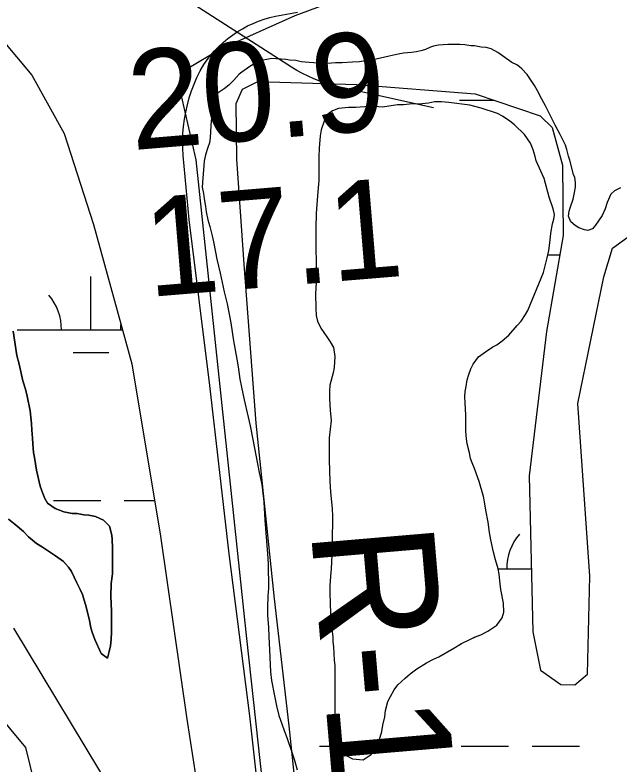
# Model space of a CAD drawing. Extents: x 3445503 to 3483459, y 540493 to 566012.
# Drawn here: x 3461210 to 3461619, y 549295 to 549802 of the extents above; entities that cross this region are included whole.
import ezdxf

# ---------------------------------------------------------------- set-up
doc = ezdxf.new("R2010")
doc.units = 0
for name, color, linetype in [('V-RIVR-EDGE', 7, 'Continuous'), ('V-RIVR-RANG', 7, 'Continuous'), ('V-RIVR-RANG-IDEN', 7, 'Continuous'), ('V-ROAD-CNTR', 7, 'Continuous'), ('V-SITE-VEGE', 7, 'Continuous'), ('V-TOPO-MINR', 7, 'Continuous'), ('V-WETL-SWMP', 7, 'Continuous')]:
    doc.layers.add(name, color=color, linetype=linetype)

msp = doc.modelspace()

# ---------------------------------------------------------------- linework, layer by layer
at = {"layer": 'V-RIVR-EDGE'}
msp.add_spline([(3461691.09, 550090.62), (3461685.18, 550088.21), (3461682.05, 550089.26), (3461676.15, 550093.79), (3461669.9, 550094.15), (3461662.25, 550092.43), (3461650.07, 550089.68), (3461638.59, 550085.19), (3461634.05, 550078.25), (3461621.86, 550068.55), (3461600.98, 550059.56), (3461578.71, 550050.23), (3461554, 550039.86), (3461533.46, 550028.79), (3461518.84, 550020.83), (3461501.79, 550012.53), (3461491.35, 550008.03), (3461484.39, 550006.66), (3461481.27, 550008.06), (3461477.1, 550007.37), (3461469.44, 550004.27), (3461447.16, 549991.11), (3461439.5, 549988.7), (3461429.77, 549989.07), (3461421.78, 549988.74), (3461411.69, 549986.33), (3461391.51, 549980.82), (3461375.15, 549972.86), (3461352.87, 549960.4), (3461336.86, 549950.71), (3461318.77, 549946.58), (3461308.7, 549948.35), (3461291.33, 549953.26), (3461279.51, 549953.63), (3461264.56, 549951.93), (3461242.3, 549948.51), (3461221.08, 549942.31), (3461196.38, 549936.8), (3461168.91, 549933.05), (3461154.3, 549928.57), (3461121.6, 549918.91), (3461097.92, 549904.72), (3461074.94, 549889.48), (3461062.75, 549878.39), (3461055.78, 549872.49), (3461050.91, 549872.5), (3461047.79, 549876.68), (3461040.51, 549882.26), (3461033.9, 549882.63), (3461022.08, 549881.27), (3461014.78, 549881.28), (3461005.41, 549885.48), (3460996.37, 549887.59), (3460985.59, 549887.27), (3460970.64, 549885.57), (3460956.39, 549886.3), (3460942.49, 549887.03), (3460929.28, 549886.36), (3460917.8, 549885), (3460903.55, 549884.69), (3460887.2, 549879.51), (3460852.76, 549869.52), (3460840.23, 549864.68), (3460821.1, 549862.3), (3460795.7, 549851.58), (3460790.47, 549846.03), (3460788.73, 549843.26), (3460784.9, 549842.22), (3460781.43, 549846.4), (3460776.92, 549847.81), (3460767.18, 549847.83), (3460736.22, 549838.17), (3460692.04, 549826.81), (3460656.91, 549817.16), (3460631.17, 549810.97), (3460623.87, 549810.29), (3460614.48, 549808.58), (3460594.3, 549804.8), (3460589.43, 549800.99), (3460582.12, 549796.49), (3460575.15, 549790.94), (3460546.62, 549782.67), (3460534.79, 549778.18), (3460511.85, 549776.15), (3460498.64, 549777.23), (3460487.86, 549777.26), (3460473.6, 549775.2), (3460462.12, 549770.71), (3460451.33, 549765.53), (3460445.07, 549765.89), (3460436.04, 549767.3), (3460430.13, 549766.97), (3460422.82, 549764.9), (3460399.86, 549756.61), (3460376.55, 549750.42), (3460361.59, 549743.85), (3460324.36, 549730.73), (3460287.48, 549717.61), (3460234.95, 549701.4), (3460200.85, 549691.06), (3460155.29, 549680.05), (3460083.28, 549663.19), (3459984.51, 549643.27), (3459950.42, 549636.4), (3459904.15, 549621.92), (3459887.45, 549616.05), (3459873.53, 549610.17), (3459867.95, 549603.93), (3459852.64, 549596.32), (3459825.85, 549587.35), (3459815.41, 549582.85), (3459807.76, 549581.83), (3459789.68, 549581.18), (3459770.55, 549576.36), (3459736.46, 549569.49), (3459697.16, 549562.29), (3459681.51, 549557.46), (3459673.16, 549556.79), (3459662.04, 549557.86), (3459646.4, 549557.89), (3459629.7, 549554.11), (3459606.39, 549545.48), (3459575.07, 549534.08), (3459541.33, 549524.78), (3459499.94, 549516.19), (3459471.07, 549510.35), (3459449.85, 549503.11), (3459421.33, 549495.88), (3459395.93, 549488.99), (3459373.32, 549483.13), (3459354.88, 549475.53), (3459342.71, 549473.48), (3459324.62, 549470.04), (3459296.1, 549462.12), (3459240.43, 549445.57), (3459208.42, 549433.48), (3459176.06, 549420.35), (3459163.88, 549414.82), (3459142.32, 549411.05), (3459129.45, 549408.65), (3459115.88, 549404.51), (3459080.05, 549395.56), (3459049.78, 549386.25), (3459013.61, 549378.34), (3458998.65, 549373.17), (3458977.43, 549365.92), (3458951.34, 549358.33), (3458937.75, 549345.51), (3458926.97, 549345.53), (3458917.24, 549347.29), (3458911.68, 549347.31), (3458881.41, 549338.69), (3458872.35, 549330.37), (3458862.96, 549327.61), (3458852.19, 549327.64), (3458812.52, 549312.1), (3458799.3, 549309.35), (3458789.55, 549304.5), (3458776.68, 549301.41), (3458769.01, 549300.67)], degree=3, dxfattribs=at)
at = {"layer": 'V-ROAD-CNTR'}
for points in [[(3461600.43, 549876.07), (3461399.95, 549801.75), (3461349.54, 549779.15), (3461326.84, 549765.66), (3461322.94, 549747.48), (3461332.79, 549704.31), (3461367.07, 549380.34), (3461390.26, 549169.8), (3461395.47, 549026.28), (3461404.8, 549002.72), (3461416.57, 548976.8), (3461423.05, 548963.98), (3461470.57, 548909.59), (3461553.88, 548854.39), (3461611.73, 548807.63)], [(3461379.56, 549236.75), (3461369.46, 549327.85), (3461355.44, 549437.6), (3461342.32, 549551.56), (3461328.33, 549663.83), (3461324.24, 549707.26), (3461323.96, 549712.17), (3461323.92, 549717.09), (3461324.1, 549722.01), (3461324.51, 549726.91), (3461325.15, 549731.79), (3461326.01, 549736.63), (3461327.1, 549741.43), (3461328.41, 549746.17), (3461329.94, 549750.85), (3461331.68, 549755.45), (3461333.63, 549759.96), (3461335.8, 549764.39), (3461338.16, 549768.7), (3461340.47, 549771.98), (3461342.95, 549775.13), (3461345.59, 549778.15), (3461348.38, 549781.03), (3461351.32, 549783.76), (3461354.4, 549786.33), (3461357.61, 549788.74), (3461360.93, 549790.98), (3461364.38, 549793.04), (3461367.92, 549794.92), (3461371.56, 549796.61), (3461375.27, 549798.11), (3461379.06, 549799.42), (3461382.92, 549800.53), (3461386.83, 549801.43), (3461401.61, 549804.11)]]:
    msp.add_lwpolyline(points, dxfattribs=at)
at = {"layer": 'V-SITE-VEGE'}
for points in [[(3461620.19, 549685.21), (3461616.14, 549683.17), (3461613.68, 549680.98), (3461611.23, 549675.32), (3461609.79, 549671.12), (3461607.92, 549666.62), (3461603.44, 549659.94), (3461601.42, 549657.47), (3461598.24, 549656.44), (3461595.91, 549656.87), (3461592, 549658.31), (3461589.53, 549659.75), (3461586.62, 549662.35), (3461585.16, 549666.12), (3461585.58, 549669.6), (3461586.45, 549672.5), (3461588.32, 549677.58), (3461589.03, 549681.06), (3461589.74, 549685.84), (3461589.73, 549688.89), (3461589.29, 549692.37), (3461588.41, 549694.39), (3461585.92, 549703.95), (3461585.04, 549706.85), (3461584.02, 549711.2), (3461582.99, 549714.24), (3461579.35, 549721.47), (3461575.99, 549727.7), (3461573.37, 549733.05), (3461569.43, 549740.72), (3461565.94, 549747.24), (3461564.91, 549749.41), (3461562, 549754.62), (3461557.05, 549762), (3461553.56, 549765.76), (3461551.96, 549767.2), (3461550.22, 549768.5), (3461546.73, 549770.08), (3461537.29, 549776.87), (3461532.79, 549779.46), (3461529.31, 549780.32), (3461525.97, 549780.61), (3461521.48, 549781.46), (3461518.87, 549781.45), (3461514.81, 549782.02), (3461511.62, 549782.3), (3461503.5, 549782.28), (3461497.12, 549781.97), (3461493.64, 549781.23), (3461491.62, 549780.51), (3461488.29, 549779.05), (3461486.11, 549778.31), (3461482.2, 549777.29), (3461478.73, 549776.84), (3461473.51, 549776.4), (3461469.89, 549775.8), (3461463.66, 549774.48), (3461452.94, 549771.98), (3461450.48, 549771.69), (3461443.66, 549770.51), (3461438.88, 549770.26), (3461431.92, 549769.89), (3461427.43, 549769.88), (3461422.07, 549769.43), (3461418.88, 549769.42), (3461409.6, 549770.12), (3461404.09, 549770.68), (3461400.61, 549771.54), (3461396.26, 549771.82)], [(3461396.26, 549771.82), (3461393.65, 549772.25), (3461384.37, 549772.8), (3461380.89, 549772.21), (3461378.43, 549771.62), (3461374.95, 549770.59), (3461372.78, 549769.57), (3461369.31, 549767.54), (3461363.96, 549763.6), (3461362.22, 549762.15), (3461358.61, 549758.08), (3461355.14, 549754.74), (3461352.1, 549752.41), (3461347.18, 549749.21), (3461346.17, 549747.32), (3461345.46, 549745.43), (3461344.45, 549742.38), (3461344.17, 549738.91), (3461343.9, 549733.83), (3461343.18, 549730.78), (3461342.77, 549723.39), (3461342.49, 549719.18), (3461342.06, 549715.7), (3461340.91, 549712.66), (3461339.33, 549707.58), (3461338.48, 549703.37), (3461337.64, 549691.92), (3461337.08, 549685.83), (3461337.96, 549681.48), (3461338.4, 549677.86), (3461339.43, 549672.64), (3461339.88, 549669.02), (3461341.06, 549663.66), (3461342.37, 549659.17), (3461343.99, 549652.8), (3461344.87, 549648.74), (3461346.05, 549641.79), (3461347.08, 549637.01), (3461348.11, 549632.37), (3461349.42, 549627.44), (3461351.93, 549614.84), (3461353.98, 549606.87), (3461356.48, 549593.83), (3461358.26, 549581.66), (3461360.61, 549569.35), (3461361.5, 549564.13), (3461362.68, 549555.88), (3461363.71, 549550.37), (3461365.62, 549541.82), (3461366.8, 549536.03), (3461369.59, 549524.29), (3461371.5, 549514.88), (3461375.77, 549492.57), (3461377.53, 549484.45), (3461378.87, 549472.86), (3461379.63, 549460.4), (3461381.29, 549437.5), (3461381.89, 549430.83), (3461381.94, 549414.31), (3461381.52, 549408.94), (3461381.25, 549401.4), (3461381.41, 549396.04), (3461382.02, 549387.63), (3461382.33, 549381.69), (3461382.64, 549372.41), (3461383.41, 549357.77), (3461384.15, 549351.83), (3461386.07, 549341.55), (3461387.39, 549334.59), (3461389.01, 549328.07), (3461392.51, 549318.66), (3461394.56, 549312.58), (3461397.63, 549304.03), (3461399.39, 549298.68), (3461401.44, 549291.29)], [(3461568.12, 549628.05), (3461570.71, 549637.92), (3461571.7, 549642.84), (3461572.7, 549649.81), (3461573.12, 549654.59), (3461574.26, 549660.83), (3461575.12, 549664.02), (3461575.55, 549667.21), (3461574.67, 549670.98), (3461572.03, 549679.09), (3461568.66, 549691.69), (3461563.26, 549703.56), (3461562.53, 549706.6), (3461561.21, 549710.95), (3461559.46, 549715.58), (3461555.24, 549721.36), (3461548.55, 549728.02), (3461545.35, 549730.47), (3461540.42, 549733.79), (3461536.93, 549735.67), (3461525.91, 549739.26), (3461518.36, 549741.27), (3461504, 549743.1), (3461499.07, 549743.53), (3461494.29, 549743.51), (3461490.23, 549742.63), (3461483.71, 549741.89), (3461479.51, 549742.16), (3461473.42, 549741.57), (3461469.36, 549741.41), (3461459.08, 549739.93), (3461453.71, 549740.35), (3461450.23, 549740.34), (3461441.1, 549739.59), (3461436.17, 549739.57), (3461429.51, 549738.97), (3461425.45, 549737.37), (3461421.98, 549734.89), (3461419.96, 549731.12), (3461417.66, 549724.59), (3461417.09, 549720.53), (3461416.25, 549712.26), (3461416.12, 549706.32), (3461416.15, 549697.48), (3461416.02, 549690.37), (3461415.32, 549682.83), (3461414.77, 549673.99), (3461414.21, 549668.04), (3461414.09, 549658.33), (3461414.2, 549621.22), (3461413.93, 549613.54), (3461413.96, 549603.82), (3461414.26, 549598.9), (3461415.29, 549594.98), (3461417.48, 549590.35), (3461419.37, 549587.32), (3461421.99, 549583.84), (3461423.88, 549581.1), (3461425.92, 549577.19), (3461426.96, 549571.1), (3461426.54, 549563.71), (3461425.83, 549560.08), (3461423.53, 549551.66), (3461423.4, 549547.75), (3461423.41, 549542.53), (3461423.87, 549534.85), (3461424.47, 549527.75), (3461423.2, 549516.01), (3461423.07, 549511.08), (3461423.1, 549501.22), (3461423.58, 549486.44), (3461424.04, 549479.62), (3461425.08, 549468.03), (3461425.24, 549463.1), (3461425.26, 549457.01), (3461425.13, 549451.22), (3461425.16, 549441.21), (3461424.48, 549427.44), (3461423.91, 549422.37), (3461423.49, 549415.98), (3461423.51, 549411.2), (3461423.99, 549397.14), (3461424.44, 549389.75), (3461425.48, 549381.34), (3461425.64, 549378.01), (3461426.08, 549374.68), (3461426.54, 549365.69), (3461426.84, 549361.78), (3461427.01, 549354.39), (3461426.89, 549345.69), (3461426.95, 549327.13), (3461427.11, 549321.05), (3461427.57, 549313.07), (3461429.18, 549307.57), (3461432.53, 549302.22), (3461438.92, 549298.76), (3461446.02, 549298.05), (3461451.52, 549301.69), (3461453.4, 549304.16), (3461455.27, 549307.65), (3461456.85, 549311.28)], [(3461456.85, 549311.28), (3461458.72, 549317.22), (3461459.43, 549321.57), (3461460.72, 549327.23), (3461461.29, 549331.44), (3461462.87, 549337.53), (3461464.59, 549341.02), (3461467.04, 549345.51), (3461469.5, 549348.86), (3461474.42, 549353.51), (3461477.89, 549356.42), (3461482.51, 549359.77), (3461488.88, 549363.85), (3461493.8, 549366.32), (3461497.28, 549367.93), (3461507.55, 549373.76), (3461512.62, 549376.82), (3461518.84, 549379.88), (3461522.03, 549381.34), (3461525.79, 549382.66), (3461530.42, 549385.28), (3461536.64, 549389.35), (3461540.11, 549394.15), (3461541.25, 549398.06), (3461541.09, 549404.15), (3461539.33, 549413.42), (3461538.73, 549417.34), (3461538.14, 549423.71), (3461537.54, 549427.34), (3461535.64, 549433.42), (3461534.32, 549438.78), (3461532.56, 549447.04), (3461531.68, 549451.96), (3461530.64, 549459.06), (3461529.17, 549467.03), (3461528.28, 549472.83), (3461527.54, 549476.3), (3461524.61, 549486.59), (3461521.54, 549495.42), (3461519.79, 549499.18), (3461518.77, 549502.08), (3461518.04, 549505.85), (3461516.57, 549511.93), (3461516.12, 549515.41), (3461515.67, 549520.63), (3461515.5, 549531.64), (3461515.04, 549539.47), (3461515.02, 549544.11), (3461515.16, 549547.44), (3461515.87, 549550.92), (3461516.59, 549555.42), (3461517.59, 549559.05), (3461518.88, 549562.82), (3461520.47, 549566.01), (3461524.22, 549570.81), (3461528.85, 549574.3), (3461533.92, 549577.65), (3461536.67, 549579.1), (3461540.14, 549581.73), (3461544.62, 549585.65), (3461550.4, 549592.05), (3461553, 549595.1), (3461556.03, 549599.6), (3461557.62, 549602.22), (3461568.12, 549628.05)], [(3461209.32, 549588.3), (3461211.69, 549571.78), (3461213.3, 549565.84), (3461215.65, 549554.68), (3461217.55, 549549.03), (3461218.73, 549544.25), (3461220.78, 549534.4), (3461221.68, 549525.71), (3461221.84, 549521.36), (3461222.29, 549515.85), (3461222.44, 549511.94), (3461222.9, 549506.14), (3461223.63, 549502.67), (3461224.96, 549494.26), (3461227.46, 549483.4), (3461229.21, 549478.47), (3461230.67, 549474.99), (3461232.42, 549471.96), (3461237.65, 549468.35), (3461243.6, 549466.05), (3461249.25, 549464.91), (3461252.44, 549464.92), (3461257.09, 549464.06), (3461260.42, 549463.63), (3461264.92, 549462.78), (3461270.29, 549460.33), (3461274.36, 549456.28), (3461275.97, 549450.2), (3461276.27, 549447.16), (3461276.43, 549441.79), (3461276.47, 549427.88), (3461276.34, 549424.11), (3461275.63, 549417.58), (3461275.37, 549408.73), (3461275.69, 549398.88), (3461275.73, 549384.82), (3461275.6, 549379.6), (3461275.03, 549375.4), (3461274.17, 549371.48), (3461273.03, 549366.98), (3461268.81, 549370.02), (3461264.58, 549379.57), (3461262.68, 549384.49), (3461261.81, 549387.53), (3461260.77, 549392.46), (3461258.57, 549401.58), (3461256.08, 549410.13), (3461254.62, 549413.46), (3461252.29, 549417.95), (3461248.65, 549425.62), (3461246.61, 549428.51), (3461243.26, 549432.27), (3461237.89, 549436.17), (3461229.03, 549442.09), (3461225.11, 549444.54), (3461219.58, 549449.16), (3461216.1, 549452.63), (3461210.57, 549457.4), (3461206.07, 549461.01)]]:
    msp.add_lwpolyline(points, dxfattribs=at)
at = {"layer": 'V-TOPO-MINR'}
msp.add_lwpolyline([(3461493.73, 549739.46), (3461433.64, 549752.78), (3461431.5, 549753.26), (3461427.21, 549754.3), (3461425.08, 549754.84), (3461420.86, 549756.08), (3461418.78, 549756.8), (3461416.73, 549757.58), (3461412.81, 549759.13), (3461408.86, 549760.84), (3461404.99, 549762.69), (3461401.23, 549764.76), (3461397.55, 549766.98), (3461308.28, 549824.43)], dxfattribs=at)
at = {"layer": 'V-WETL-SWMP'}
for p, q in [((3461511.3, 549744.59), (3461534.62, 549744.59)), ((3461571.12, 549639.95), (3461579.14, 549639.95)), ((3461261.86, 549589.18), (3461261.86, 549625.18)), ((3461211.86, 549589.18), (3461283.17, 549589.18)), ((3461249.86, 549573.75), (3461273.86, 549573.75)), ((3461236.45, 549473.75), (3461268.45, 549473.75)), ((3461284.45, 549473.75), (3461304.97, 549473.75)), ((3461537.54, 549427.34), (3461559.92, 549427.34)), ((3461416.46, 549307.27), (3461429.36, 549307.27)), ((3461464.46, 549307.27), (3461496.46, 549307.27)), ((3461512.46, 549307.27), (3461544.46, 549307.27)), ((3461560.46, 549307.27), (3461592.46, 549307.27))]:
    msp.add_line(p, q, dxfattribs=at)
for points in [[(3461190.38, 549798.7), (3461221.82, 549761.68), (3461243.66, 549722.01), (3461263.48, 549660.46), (3461289.51, 549566.22), (3461309.01, 549449.61), (3461326.71, 549325.73), (3461334.87, 549273.35), (3461333.98, 549252.58), (3461325.99, 549244.84), (3461302.47, 549249.71), (3461277.04, 549275.39), (3461209.7, 549387.14)], [(3461373.75, 549525.93), (3461365.63, 549633.64), (3461360.58, 549704.78), (3461360.05, 549742.42), (3461364.42, 549752.19), (3461374.9, 549757.36), (3461441.71, 549755.17), (3461521.94, 549748.85), (3461565.81, 549734.11)], [(3461571.7, 549642.85), (3461572.7, 549649.81), (3461573.12, 549654.59), (3461574.26, 549660.83), (3461575.12, 549664.02), (3461575.55, 549667.21), (3461574.67, 549670.98), (3461572.03, 549679.09), (3461568.66, 549691.69), (3461563.26, 549703.56), (3461562.53, 549706.6), (3461561.21, 549710.95), (3461559.46, 549715.58), (3461555.24, 549721.37), (3461548.55, 549728.02), (3461545.35, 549730.47), (3461540.42, 549733.79), (3461536.93, 549735.66), (3461525.9, 549739.26), (3461518.36, 549741.26), (3461504, 549743.1), (3461499.07, 549743.53), (3461494.29, 549743.51), (3461490.23, 549742.63), (3461483.71, 549741.89), (3461479.51, 549742.16), (3461473.42, 549741.57), (3461469.36, 549741.41), (3461459.08, 549739.93), (3461453.71, 549740.35), (3461450.23, 549740.34), (3461441.1, 549739.59), (3461436.17, 549739.57), (3461429.51, 549738.97), (3461425.45, 549737.37), (3461421.98, 549734.89), (3461419.96, 549731.12), (3461417.66, 549724.59), (3461417.09, 549720.53), (3461416.25, 549712.26), (3461416.12, 549706.32), (3461416.15, 549697.47), (3461416.02, 549690.37), (3461415.32, 549682.83), (3461414.77, 549673.99), (3461414.2, 549668.04), (3461414.09, 549658.33), (3461414.2, 549621.22), (3461413.93, 549613.54), (3461413.96, 549603.82), (3461414.26, 549598.9), (3461415.29, 549594.99), (3461417.48, 549590.35), (3461419.37, 549587.32), (3461421.99, 549583.84), (3461423.88, 549581.09), (3461425.92, 549577.19), (3461426.96, 549571.1), (3461426.54, 549563.71), (3461425.83, 549560.08), (3461423.53, 549551.67), (3461423.4, 549547.75), (3461423.41, 549542.53), (3461423.87, 549534.85), (3461424.47, 549527.75)], [(3461565.81, 549734.11), (3461574.1, 549726.11), (3461581, 549700.72), (3461581.37, 549652.97), (3461570.23, 549587.98), (3461558.57, 549490.42), (3461560.83, 549384.77), (3461566.04, 549358.85), (3461579.93, 549349.08), (3461589.47, 549348.93), (3461598.01, 549356.1), (3461599.62, 549422.36), (3461591.37, 549539.33), (3461609.02, 549625), (3461614.94, 549644.57), (3461628.01, 549653.91), (3461644.86, 549653.65), (3461662.78, 549649.99), (3461687.45, 549647.47), (3461745.21, 549652.83), (3461795.83, 549652.98), (3461896.45, 549652.62), (3461967.84, 549655.43)], [(3461424.47, 549527.75), (3461423.2, 549516.01), (3461423.07, 549511.08), (3461423.1, 549501.22), (3461423.58, 549486.44), (3461424.03, 549479.62), (3461425.08, 549468.03), (3461425.24, 549463.1), (3461425.26, 549457.01), (3461425.13, 549451.21), (3461425.16, 549441.21), (3461424.48, 549427.44), (3461423.91, 549422.36), (3461423.5, 549415.98), (3461423.51, 549411.2), (3461423.99, 549397.14), (3461424.44, 549389.75), (3461425.48, 549381.34), (3461425.64, 549378.01), (3461426.08, 549374.68), (3461426.54, 549365.69), (3461426.84, 549361.78), (3461427.01, 549354.39), (3461426.89, 549345.69), (3461426.95, 549327.13), (3461427.11, 549321.05), (3461427.57, 549313.07), (3461429.18, 549307.57), (3461432.53, 549302.22), (3461438.92, 549298.76), (3461446.02, 549298.05), (3461451.52, 549301.69), (3461453.4, 549304.16), (3461455.27, 549307.65), (3461456.85, 549311.28), (3461458.72, 549317.22), (3461459.43, 549321.58), (3461460.72, 549327.23), (3461461.29, 549331.44), (3461462.87, 549337.53), (3461464.59, 549341.02), (3461467.04, 549345.52), (3461469.5, 549348.86), (3461474.42, 549353.51), (3461477.89, 549356.42), (3461482.51, 549359.77), (3461488.88, 549363.85), (3461493.8, 549366.32), (3461497.28, 549367.93), (3461507.55, 549373.76), (3461512.62, 549376.82), (3461518.84, 549379.88), (3461522.02, 549381.34), (3461525.79, 549382.65), (3461530.42, 549385.28), (3461536.64, 549389.35), (3461540.11, 549394.15), (3461541.25, 549398.07), (3461541.09, 549404.15), (3461539.33, 549413.43), (3461538.73, 549417.34), (3461538.14, 549423.71), (3461537.55, 549427.34), (3461535.64, 549433.42), (3461534.32, 549438.78), (3461532.56, 549447.04), (3461531.68, 549451.96), (3461530.64, 549459.06), (3461529.17, 549467.03), (3461528.28, 549472.83), (3461527.54, 549476.3), (3461524.62, 549486.59), (3461521.54, 549495.42), (3461519.79, 549499.18), (3461518.77, 549502.08), (3461518.04, 549505.85), (3461516.57, 549511.93), (3461516.12, 549515.41), (3461515.67, 549520.63), (3461515.5, 549531.64), (3461515.04, 549539.47), (3461515.02, 549544.11), (3461515.16, 549547.44), (3461515.87, 549550.92), (3461516.59, 549555.42), (3461517.59, 549559.05), (3461518.88, 549562.82), (3461520.47, 549566.01), (3461524.22, 549570.81), (3461528.85, 549574.3), (3461533.92, 549577.65), (3461536.67, 549579.11), (3461540.14, 549581.73), (3461544.62, 549585.65), (3461550.4, 549592.05), (3461553, 549595.1), (3461556.03, 549599.6), (3461557.62, 549602.22), (3461568.12, 549628.05), (3461570.7, 549637.92), (3461571.7, 549642.85)], [(3461206.07, 549461.01), (3461210.57, 549457.4), (3461216.1, 549452.63), (3461219.58, 549449.16), (3461225.11, 549444.54), (3461229.03, 549442.09), (3461237.89, 549436.17), (3461243.26, 549432.27), (3461246.61, 549428.51), (3461248.65, 549425.62), (3461252.29, 549417.95), (3461254.62, 549413.46), (3461256.08, 549410.13), (3461258.57, 549401.58), (3461260.77, 549392.46), (3461261.8, 549387.53), (3461262.68, 549384.49), (3461264.58, 549379.57), (3461268.81, 549370.01), (3461273.03, 549366.98), (3461274.17, 549371.48), (3461275.03, 549375.4), (3461275.6, 549379.6), (3461275.73, 549384.82), (3461275.69, 549398.88), (3461275.37, 549408.74), (3461275.63, 549417.58), (3461276.34, 549424.11), (3461276.47, 549427.88), (3461276.43, 549441.79), (3461276.27, 549447.15), (3461275.97, 549450.2), (3461274.36, 549456.28), (3461270.29, 549460.33), (3461264.92, 549462.78), (3461260.42, 549463.63), (3461257.09, 549464.06), (3461252.44, 549464.91), (3461249.25, 549464.91), (3461243.6, 549466.05), (3461237.65, 549468.35), (3461232.42, 549471.96), (3461230.67, 549475), (3461229.21, 549478.47), (3461227.46, 549483.4), (3461224.96, 549494.26), (3461223.63, 549502.67), (3461222.9, 549506.14), (3461222.45, 549511.94), (3461222.29, 549515.85), (3461221.84, 549521.36), (3461221.68, 549525.71), (3461220.78, 549534.4), (3461218.73, 549544.25), (3461217.55, 549549.03), (3461215.65, 549554.68), (3461213.3, 549565.84), (3461211.69, 549571.78), (3461209.32, 549588.29)], [(3461736.99, 548979.84), (3461701.88, 548994.02), (3461681.39, 549009.22), (3461670.98, 549015.36), (3461632.94, 549025.51), (3461579.11, 549049.68), (3461542.63, 549069.35), (3461505.79, 549084.26), (3461476.43, 549092.59), (3461449.15, 549107.91), (3461434.02, 549128.09), (3461421.84, 549157.5), (3461411.81, 549198.1), (3461403.13, 549252.45), (3461396.07, 549321.1), (3461386.2, 549407.2), (3461373.75, 549525.93)], [(3461197.45, 549330.41), (3461217.62, 549306.39), (3461226.39, 549270.58), (3461236.6, 549241.2), (3461222.21, 549218.95), (3461155.04, 549199.79)]]:
    msp.add_lwpolyline(points, dxfattribs=at)
for centre, start, end in [((3461206.61, 549589.66), 359.2282, 40.7718), ((3461317.1, 549589.66), 174.1309, 180.7718), ((3461578.55, 549427.82), 139.2282, 180.7718)]:
    msp.add_arc(centre, 35.25, start, end, dxfattribs=at)

# ---------------------------------------------------------------- texts
at = {"layer": 'V-RIVR-RANG'}
for s, p in [('20.9', (3461289.73, 549710.79)), ('17.1', (3461300.88, 549611.38))]:
    msp.add_text(s, height=67, rotation=4.7483, dxfattribs=at).set_placement(p)
at = {"layer": 'V-RIVR-RANG-IDEN'}
msp.add_text('R-152.1', height=83, rotation=274.8892, dxfattribs=at).set_placement((3461410.59, 549453.83))

doc.saveas('drawing.dxf')
